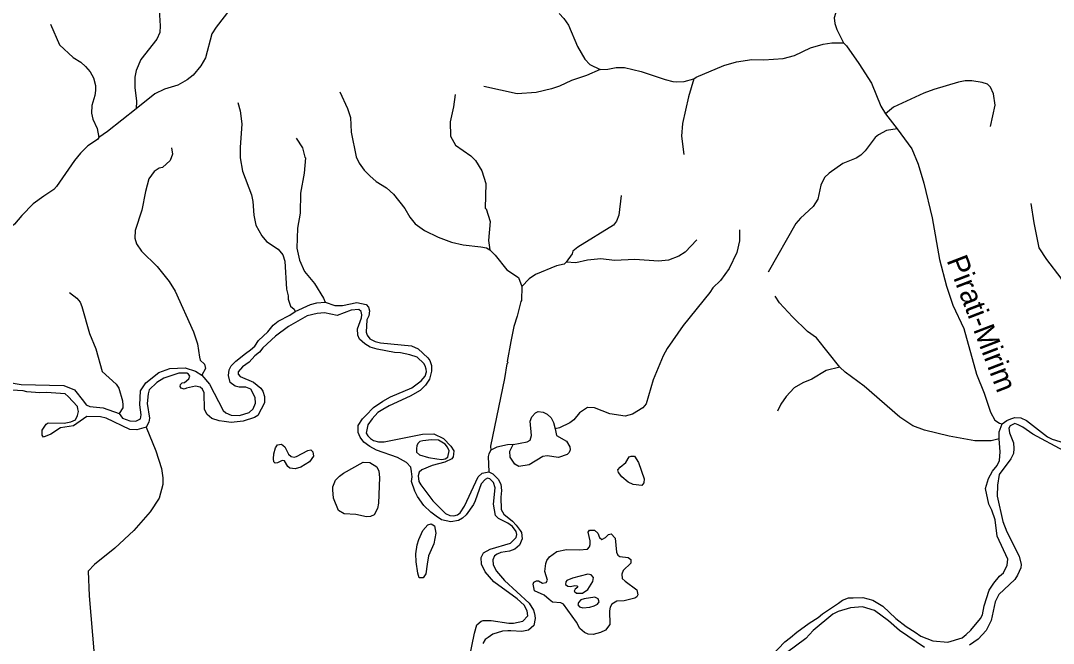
# Model space of a CAD drawing. Extents: x 346.5 to 372.4, y 7400.3 to 7428.2.
# Drawn here: x 354.71 to 358.605, y 7402.485 to 7404.832 of the extents above; entities that cross this region are included whole.
import ezdxf
from ezdxf.enums import TextEntityAlignment as Align

# ---------------------------------------------------------------- set-up
doc = ezdxf.new("R2010")
doc.units = 0
doc.header["$LTSCALE"] = 0.032
doc.layers.add('2', color=7, linetype='Continuous', lineweight=25)
doc.layers.add('7', color=7, linetype='Continuous', lineweight=25)
doc.layers.add('61', color=7, linetype='Continuous')

msp = doc.modelspace()

# ---------------------------------------------------------------- linework, layer by layer
at = {"layer": '2'}
for points in [[(354.661, 7403.47), (354.7116, 7403.4611), (354.8733, 7403.4572), (354.9134, 7403.4408), (354.9467, 7403.3974), (354.9579, 7403.3846), (354.9717, 7403.3771), (355.0218, 7403.3724), (355.0818, 7403.3519), (355.0943, 7403.3336), (355.1216, 7403.3234), (355.145, 7403.3228), (355.1623, 7403.3311), (355.1644, 7403.3468), (355.16, 7403.3838), (355.1628, 7403.4372), (355.1824, 7403.4668), (355.2317, 7403.5059), (355.2727, 7403.521), (355.3304, 7403.5233), (355.3702, 7403.511), (355.3932, 7403.4954), (355.4228, 7403.4615), (355.4741, 7403.363), (355.484, 7403.3543), (355.5036, 7403.3445), (355.5359, 7403.3441), (355.5717, 7403.3551), (355.5869, 7403.3685), (355.5962, 7403.3898), (355.5945, 7403.4112), (355.5786, 7403.4428), (355.5589, 7403.4501), (355.5347, 7403.4501), (355.5194, 7403.4549), (355.5002, 7403.4685), (355.4947, 7403.4948), (355.4962, 7403.5154), (355.5048, 7403.5315), (355.5219, 7403.5488), (355.558, 7403.577), (355.5773, 7403.5907), (355.5929, 7403.6051), (355.6076, 7403.6264), (355.6429, 7403.6595), (355.6623, 7403.684), (355.6816, 7403.6991), (355.7254, 7403.7221), (355.7454, 7403.736), (355.8029, 7403.7626), (355.8273, 7403.7686), (355.8582, 7403.7707), (355.8946, 7403.7587), (355.9236, 7403.7587), (355.9782, 7403.7697), (356.0136, 7403.7626), (356.0222, 7403.7519), (356.0256, 7403.7382), (356.0238, 7403.7194), (356.0156, 7403.7039), (356.0132, 7403.6577), (356.0172, 7403.6462), (356.0269, 7403.633), (356.0472, 7403.6228), (356.0671, 7403.6183), (356.1846, 7403.6061), (356.2093, 7403.5949), (356.2465, 7403.5616), (356.2541, 7403.5506), (356.2601, 7403.5321), (356.2598, 7403.5108), (356.252, 7403.4803), (356.2366, 7403.4576), (356.2165, 7403.4374), (356.1791, 7403.4164)], [(356.6225, 7402.5882), (356.6205, 7402.6071), (356.609, 7402.629), (356.5825, 7402.6531), (356.4953, 7402.7168), (356.4621, 7402.7546), (356.4485, 7402.7832), (356.4466, 7402.809), (356.4557, 7402.8265), (356.4815, 7402.8401), (356.5577, 7402.8631), (356.5785, 7402.8838), (356.5819, 7402.8956), (356.5787, 7402.907), (356.5656, 7402.9255), (356.5478, 7402.938), (356.5128, 7402.9552), (356.5009, 7402.9664), (356.4937, 7403.009), (356.5, 7403.0712), (356.4931, 7403.0914), (356.4804, 7403.1045), (356.4707, 7403.1078), (356.4616, 7403.1028), (356.4466, 7403.0861), (356.4247, 7403.0221), (356.418, 7403.0087), (356.3902, 7402.9695), (356.3771, 7402.9566), (356.3617, 7402.9479), (356.3323, 7402.9425), (356.2977, 7402.9508), (356.2771, 7402.9645), (356.2579, 7402.9794), (356.2309, 7403.0047), (356.2068, 7403.038), (356.1969, 7403.0583), (356.184, 7403.0951), (356.1865, 7403.1125), (356.1841, 7403.1321), (356.1813, 7403.1486), (356.1649, 7403.166), (356.1316, 7403.186), (356.0529, 7403.2137), (356.0266, 7403.2266), (356.0042, 7403.243), (355.9913, 7403.262), (355.9827, 7403.2795), (355.9835, 7403.3058), (355.9992, 7403.3306), (356.012, 7403.3444), (356.0406, 7403.3742), (356.0759, 7403.3983), (356.1047, 7403.4139), (356.185, 7403.4475), (356.2205, 7403.4747), (356.2353, 7403.4921), (356.2405, 7403.508), (356.2397, 7403.5186), (356.236, 7403.5306), (356.2305, 7403.5399), (356.2056, 7403.5631), (356.1775, 7403.5726), (356.1431, 7403.5801), (356.1204, 7403.5808), (356.055, 7403.5937), (356.029, 7403.6019), (356.0087, 7403.6136), (355.9883, 7403.6318), (355.9814, 7403.6471), (355.9806, 7403.6704), (355.996, 7403.7121), (355.9973, 7403.7232), (355.9939, 7403.7364), (355.9862, 7403.7428), (355.9562, 7403.7414), (355.9035, 7403.7201), (355.8564, 7403.7307), (355.828, 7403.7285), (355.7905, 7403.7192), (355.721, 7403.6793), (355.6712, 7403.6424), (355.6232, 7403.5985), (355.611, 7403.5825), (355.5937, 7403.5687), (355.5727, 7403.5446), (355.5464, 7403.5273), (355.5308, 7403.5087), (355.5302, 7403.4997), (355.5377, 7403.491), (355.5882, 7403.4692), (355.6159, 7403.4474), (355.6241, 7403.436), (355.6302, 7403.4159), (355.6304, 7403.3915), (355.6053, 7403.344), (355.5925, 7403.3364), (355.5491, 7403.3225), (355.5046, 7403.3179), (355.4781, 7403.321), (355.4588, 7403.3242)], [(355.4588, 7403.3242), (355.4316, 7403.332), (355.4138, 7403.347), (355.4038, 7403.3668), (355.4023, 7403.4297), (355.396, 7403.4434), (355.3875, 7403.45), (355.3697, 7403.4549), (355.3358, 7403.4463), (355.3264, 7403.4431), (355.3152, 7403.4468), (355.3114, 7403.4529), (355.3137, 7403.4604), (355.3197, 7403.4671), (355.3279, 7403.4679), (355.3451, 7403.4817), (355.3479, 7403.4919), (355.3439, 7403.4995), (355.3371, 7403.5034), (355.3066, 7403.5033), (355.2498, 7403.4845), (355.2239, 7403.4684), (355.1951, 7403.4404), (355.1907, 7403.4257), (355.1869, 7403.3892), (355.1956, 7403.334), (355.1933, 7403.3182), (355.1832, 7403.2994), (355.1482, 7403.2892), (355.122, 7403.291), (355.0333, 7403.3338), (355.0116, 7403.3393), (354.9602, 7403.3401), (354.9101, 7403.305), (354.8599, 7403.2972), (354.8236, 7403.274), (354.7961, 7403.2617), (354.7913, 7403.2692), (354.7909, 7403.2885), (354.8062, 7403.3115), (354.8145, 7403.3157), (354.8738, 7403.3151), (354.8992, 7403.3196), (354.9174, 7403.328), (354.9245, 7403.3432), (354.9281, 7403.3584), (354.9263, 7403.3694), (354.9251, 7403.3771), (354.8898, 7403.4149), (354.8778, 7403.425), (354.808, 7403.4304), (354.7824, 7403.4292), (354.7332, 7403.4327), (354.7193, 7403.4367), (354.6539, 7403.4401)], [(356.1791, 7403.4164), (356.1003, 7403.38), (356.0767, 7403.3667), (356.0579, 7403.3554), (356.0359, 7403.3318), (356.0195, 7403.309), (356.0137, 7403.2778), (356.0194, 7403.2668), (356.0294, 7403.2577), (356.0406, 7403.2494), (356.0594, 7403.2449), (356.0816, 7403.2446), (356.2262, 7403.2734), (356.269, 7403.2747), (356.3047, 7403.2566), (356.3333, 7403.228), (356.3434, 7403.2111), (356.343, 7403.1975), (356.3414, 7403.1883), (356.336, 7403.1807), (356.3106, 7403.1677), (356.2624, 7403.1556), (356.2232, 7403.1385), (356.2139, 7403.1303), (356.209, 7403.1163), (356.2121, 7403.0952), (356.2194, 7403.0821), (356.2653, 7403.0222), (356.3123, 7402.9743), (356.3291, 7402.9674), (356.3442, 7402.9658), (356.3574, 7402.9693), (356.3678, 7402.9768), (356.3844, 7403.0024), (356.4271, 7403.0934), (356.436, 7403.1125), (356.4507, 7403.1267), (356.4755, 7403.1309), (356.4906, 7403.1233), (356.5109, 7403.1038), (356.5219, 7403.0855), (356.5234, 7403.0614), (356.5219, 7403.0359), (356.5221, 7402.9898), (356.5326, 7402.9716), (356.5653, 7402.946), (356.5795, 7402.9299), (356.5941, 7402.9103), (356.5988, 7402.903), (356.6023, 7402.8794), (356.5915, 7402.8547), (356.5745, 7402.8403), (356.5543, 7402.8319), (356.5214, 7402.8274), (356.5079, 7402.8205), (356.4971, 7402.8148), (356.4911, 7402.7998), (356.492, 7402.7812), (356.5049, 7402.7564), (356.535, 7402.7223), (356.6276, 7402.637), (356.6443, 7402.6096), (356.6464, 7402.6014), (356.6494, 7402.5897), (356.6508, 7402.5792), (356.6456, 7402.5518), (356.6255, 7402.534), (356.6002, 7402.5293), (356.5592, 7402.5323), (356.5479, 7402.5315), (356.5271, 7402.5314), (356.491, 7402.5201), (356.4736, 7402.5073), (356.4622, 7402.4992), (356.4532, 7402.4849)], [(357.4905, 7402.3839), (357.5923, 7402.4904), (357.6137, 7402.5075), (357.638, 7402.5269), (357.6838, 7402.5611), (357.7183, 7402.5821), (357.7343, 7402.5965), (357.7949, 7402.636), (357.8098, 7402.6473), (357.833, 7402.656), (357.8504, 7402.6566), (357.8864, 7402.6579), (357.9238, 7402.6472), (357.9616, 7402.6257), (358.0116, 7402.579), (358.0505, 7402.5483), (358.0842, 7402.5271), (358.1052, 7402.5121), (358.1511, 7402.4941), (358.2066, 7402.489), (358.2615, 7402.5055), (358.2766, 7402.5182), (358.2941, 7402.5345), (358.3308, 7402.5784), (358.338, 7402.5928), (358.3441, 7402.6262), (358.3633, 7402.6848), (358.3812, 7402.7122), (358.4019, 7402.7385), (358.4171, 7402.7504), (358.4314, 7402.7796), (358.4338, 7402.8022), (358.393, 7402.8886), (358.3857, 7402.9507), (358.373, 7402.9874), (358.3615, 7403.01), (358.3494, 7403.0687), (358.3604, 7403.1066), (358.3752, 7403.1342), (358.3936, 7403.1552), (358.4025, 7403.1736), (358.4047, 7403.2071), (358.4003, 7403.2552), (358.4013, 7403.2824), (358.4123, 7403.3125), (358.4294, 7403.3252), (358.4444, 7403.3312), (358.4595, 7403.3357), (358.4829, 7403.3352), (358.5037, 7403.3253), (358.5825, 7403.2639), (358.601, 7403.2542), (358.6465, 7403.2403)], [(358.4725, 7403.309), (358.4595, 7403.3131), (358.4429, 7403.3049), (358.4369, 7403.2958), (358.4399, 7403.2785), (358.4545, 7403.2403), (358.4566, 7403.2189), (358.455, 7403.2008), (358.4454, 7403.1805), (358.4012, 7403.1215), (358.3948, 7403.0812), (358.3935, 7403.0399), (358.4151, 7402.9444), (358.4299, 7402.9051), (358.476, 7402.813), (358.4836, 7402.7827), (358.483, 7402.7701), (358.4702, 7402.7414), (358.4595, 7402.7255), (358.3999, 7402.6687), (358.3859, 7402.6409), (358.3703, 7402.5712), (358.3516, 7402.5331), (358.321, 7402.5004), (358.2887, 7402.4783)], [(358.6446, 7403.2104), (358.5277, 7403.2731), (358.4902, 7403.3003), (358.4725, 7403.309)], [(358.1187, 7402.4694), (358.0254, 7402.5339), (357.984, 7402.5699), (357.9305, 7402.6089), (357.8857, 7402.6226), (357.8406, 7402.6188), (357.7939, 7402.6046), (357.7739, 7402.595), (357.6999, 7402.5332), (357.6716, 7402.5026), (357.5992, 7402.4486)], [(356.4033, 7402.4317), (356.4223, 7402.5229), (356.4307, 7402.5548), (356.4472, 7402.568), (356.4551, 7402.5706), (356.4852, 7402.5707), (356.5514, 7402.561), (356.5689, 7402.561), (356.6044, 7402.5689), (356.6225, 7402.5882)]]:
    msp.add_lwpolyline(points, dxfattribs=at)
for points in [[(356.5675, 7403.234), (356.6212, 7403.2443), (356.6325, 7403.2511), (356.6373, 7403.2686), (356.6319, 7403.3226), (356.6379, 7403.3386), (356.6523, 7403.3541), (356.6627, 7403.3583), (356.6814, 7403.3558), (356.6961, 7403.349), (356.7109, 7403.3348), (356.7203, 7403.3176), (356.7258, 7403.2935), (356.7317, 7403.2686), (356.7685, 7403.2473), (356.7814, 7403.2257), (356.7828, 7403.2138), (356.7789, 7403.204), (356.7712, 7403.1972), (356.7388, 7403.1856), (356.6958, 7403.1922), (356.6793, 7403.1887), (356.6287, 7403.1574), (356.5898, 7403.1518), (356.5739, 7403.1605), (356.5568, 7403.1866), (356.555, 7403.2097)], [(355.6719, 7403.2223), (355.6785, 7403.2337), (355.6942, 7403.2355), (355.7068, 7403.2253), (355.72, 7403.1976), (355.7303, 7403.1892), (355.7417, 7403.1868), (355.7507, 7403.1898), (355.7934, 7403.212), (355.8043, 7403.2138), (355.8127, 7403.2072), (355.8145, 7403.191), (355.7994, 7403.1687), (355.767, 7403.1488), (355.7453, 7403.1422), (355.7261, 7403.1458), (355.7176, 7403.1519), (355.705, 7403.1729), (355.696, 7403.1747), (355.6785, 7403.1651), (355.6707, 7403.1645), (355.6653, 7403.1687), (355.6635, 7403.1801), (355.6653, 7403.1994)], [(356.2602, 7403.252), (356.2272, 7403.2484), (356.2157, 7403.2456), (356.2097, 7403.2389), (356.2044, 7403.2306), (356.2033, 7403.2185), (356.2037, 7403.2058), (356.2148, 7403.1956), (356.2491, 7403.1849), (356.2799, 7403.1799), (356.2987, 7403.1782), (356.3111, 7403.1802), (356.3218, 7403.1864), (356.3258, 7403.2109), (356.3202, 7403.2248), (356.3108, 7403.2358), (356.2864, 7403.251)], [(357.0623, 7403.1056), (357.06, 7403.0897), (357.0527, 7403.0799), (357.0207, 7403.0833), (357.0016, 7403.0929), (356.9781, 7403.1128), (356.9657, 7403.1286), (356.9631, 7403.1386), (356.9712, 7403.1491), (356.9932, 7403.1668), (357.0058, 7403.1883), (357.0123, 7403.1911), (357.0255, 7403.1902), (357.0407, 7403.166)], [(355.9127, 7403.1145), (355.9278, 7403.1261), (356.0017, 7403.168), (356.0274, 7403.1669), (356.0533, 7403.1503), (356.0607, 7403.1338), (356.0633, 7403.1096), (356.06, 7403.0133), (356.0565, 7402.9927), (356.043, 7402.969), (356.0293, 7402.9625), (356.0149, 7402.9615), (355.9743, 7402.97), (355.9298, 7402.9731), (355.9095, 7402.9858), (355.8904, 7403.0316), (355.8873, 7403.0634), (355.888, 7403.0754), (355.8971, 7403.0998)], [(356.2759, 7402.9007), (356.268, 7402.8597), (356.2486, 7402.8149), (356.2431, 7402.7828), (356.2384, 7402.7475), (356.2285, 7402.7318), (356.2139, 7402.7325), (356.2088, 7402.75), (356.2018, 7402.7917), (356.2009, 7402.8219), (356.2055, 7402.8557), (356.2124, 7402.8758), (356.2274, 7402.9102), (356.2459, 7402.9316), (356.2585, 7402.9354), (356.2712, 7402.9283)], [(356.7036, 7402.6508), (356.6845, 7402.6666), (356.6487, 7402.6832), (356.6429, 7402.7078), (356.6461, 7402.716), (356.6554, 7402.7209), (356.6639, 7402.72), (356.6779, 7402.7124), (356.6921, 7402.7137), (356.6978, 7402.7231), (356.6876, 7402.7556), (356.6912, 7402.7857), (356.6945, 7402.7978), (356.7044, 7402.811), (356.7327, 7402.8306), (356.7695, 7402.8387), (356.8162, 7402.8369), (356.8487, 7402.8398), (356.8562, 7402.8484), (356.8588, 7402.8572), (356.8585, 7402.8715), (356.8511, 7402.9045), (356.8562, 7402.9119), (356.8748, 7402.9113), (356.8874, 7402.9003), (356.8939, 7402.8835), (356.9023, 7402.8759), (356.9155, 7402.8835), (356.9275, 7402.8952), (356.9377, 7402.8976), (356.9528, 7402.8816), (356.9574, 7402.8288), (356.9626, 7402.8173), (356.9695, 7402.8125), (357.0017, 7402.8088), (357.0114, 7402.8005), (357.0112, 7402.7875), (356.9828, 7402.7592), (356.9771, 7402.7457), (356.9787, 7402.7297), (356.9901, 7402.7189), (357.0348, 7402.6867), (357.0382, 7402.6675), (357.0348, 7402.6603), (357.0264, 7402.6553), (356.9863, 7402.6457), (356.9582, 7402.6435), (356.9403, 7402.633), (356.9332, 7402.6213), (356.9307, 7402.6079), (356.9324, 7402.5563), (356.9156, 7402.5344), (356.8975, 7402.5255), (356.8695, 7402.5189), (356.8511, 7402.52), (356.8372, 7402.5255), (356.8198, 7402.5403), (356.8066, 7402.5645), (356.7572, 7402.6323), (356.747, 7402.6374), (356.7167, 7402.6403)], [(356.7916, 7402.7312), (356.7701, 7402.7223), (356.7667, 7402.7169), (356.7651, 7402.7072), (356.7734, 7402.7004), (356.7846, 7402.6996), (356.8002, 7402.7036), (356.8082, 7402.702), (356.8118, 7402.6972), (356.8022, 7402.6896), (356.7978, 7402.6816), (356.8062, 7402.6738), (356.8299, 7402.6747), (356.8489, 7402.6875), (356.8689, 7402.7184), (356.8708, 7402.7329), (356.8618, 7402.7429), (356.8498, 7402.7462)], [(356.8228, 7402.6484), (356.8147, 7402.6393), (356.8122, 7402.6296), (356.8176, 7402.6226), (356.8308, 7402.6183), (356.8572, 7402.6211), (356.8739, 7402.6266), (356.8865, 7402.6327), (356.892, 7402.6412), (356.8884, 7402.6528), (356.8763, 7402.6591), (356.8354, 7402.6532)]]:
    msp.add_lwpolyline(points, close=True, dxfattribs=at)
at = {"layer": '7'}
for points in [[(355.2715, 7405.1261), (355.2787, 7405.0966), (355.2771, 7405.0584), (355.2699, 7405.0329), (355.2436, 7404.9819), (355.2333, 7404.9181), (355.2309, 7404.8926), (355.2365, 7404.8129), (355.2349, 7404.7874), (355.2237, 7404.7619), (355.1639, 7404.6854), (355.1456, 7404.644), (355.1408, 7404.6185), (355.1408, 7404.5802), (355.1472, 7404.5292), (355.146, 7404.4999)], [(355.517, 7405.0145), (355.5297, 7404.9739), (355.5329, 7404.9715), (355.5361, 7404.942), (355.525, 7404.9165), (355.4987, 7404.8743), (355.4476, 7404.8081), (355.4317, 7404.7826), (355.407, 7404.6925), (355.3895, 7404.6615), (355.3608, 7404.6264), (355.3385, 7404.6089), (355.3034, 7404.5889), (355.2524, 7404.5738), (355.2158, 7404.5563), (355.146, 7404.4999)], [(357.8134, 7404.9854), (357.8122, 7404.95), (357.8026, 7404.9213), (357.7787, 7404.8432), (357.7811, 7404.8209), (357.7891, 7404.7986), (357.8143, 7404.748)], [(356.7407, 7404.8594), (356.7586, 7404.8408), (356.7762, 7404.8145), (356.8104, 7404.7348), (356.8383, 7404.687), (356.8567, 7404.667), (356.8961, 7404.6474)], [(354.8229, 7404.8185), (354.8563, 7404.7404), (354.9089, 7404.6926), (354.9368, 7404.675), (354.9543, 7404.6599), (354.9719, 7404.6392), (354.9846, 7404.6169), (354.9926, 7404.5882), (354.9926, 7404.569), (354.9902, 7404.5499), (354.9783, 7404.5117), (354.9775, 7404.483), (354.983, 7404.4607), (354.999, 7404.4256), (355.0052, 7404.3922)], [(357.2489, 7404.613), (357.2579, 7404.6192), (357.3627, 7404.6631), (357.4105, 7404.6766), (357.4679, 7404.6862), (357.5126, 7404.6838), (357.5859, 7404.6894), (357.6289, 7404.7013), (357.6895, 7404.7292), (357.7373, 7404.7436), (357.7692, 7404.7483), (357.8143, 7404.748)], [(357.8143, 7404.748), (357.825, 7404.737), (357.8712, 7404.6711), (357.919, 7404.5969), (357.954, 7404.5101), (357.9718, 7404.4814), (358.016, 7404.4241)], [(356.8961, 7404.6474), (356.9244, 7404.6487), (356.9563, 7404.6559), (356.9882, 7404.6551), (357.0503, 7404.6407), (357.1412, 7404.6097), (357.1699, 7404.6033), (357.1842, 7404.6009), (357.2129, 7404.6025), (357.2489, 7404.613)], [(356.8961, 7404.6474), (356.8447, 7404.6256), (356.7881, 7404.6065), (356.7427, 7404.585), (356.7124, 7404.5746), (356.655, 7404.5611), (356.5833, 7404.5563), (356.4566, 7404.5834)], [(357.2489, 7404.613), (357.2296, 7404.5451), (357.2065, 7404.4439), (357.2033, 7404.3969), (357.2113, 7404.3276)], [(358.3685, 7404.4328), (358.3852, 7404.5133), (358.3796, 7404.5563), (358.3677, 7404.581), (358.3573, 7404.5921), (358.3366, 7404.5993), (358.2983, 7404.6049), (358.2728, 7404.6049), (358.2473, 7404.6001), (358.1549, 7404.573), (358.1166, 7404.5587), (358.0019, 7404.5061), (357.9718, 7404.4814)], [(355.9139, 7404.5635), (355.9433, 7404.5005), (355.9537, 7404.467), (355.9569, 7404.4112), (355.976, 7404.3188), (355.9864, 7404.2949), (356.0055, 7404.2686), (356.027, 7404.2471), (356.0517, 7404.2263), (356.09, 7404.2024), (356.1163, 7404.1777), (356.1593, 7404.1243), (356.1784, 7404.0909), (356.1976, 7404.0662), (356.2334, 7404.0407), (356.2853, 7404.0159), (356.3347, 7403.9968), (356.3793, 7403.9873), (356.4462, 7403.9801), (356.4667, 7403.9752), (356.4798, 7403.9683)], [(356.349, 7404.5539), (356.3426, 7404.5069), (356.3299, 7404.4511), (356.3315, 7404.3961), (356.3498, 7404.3626), (356.408, 7404.322), (356.4255, 7404.3045), (356.4502, 7404.2662), (356.4646, 7404.2184), (356.4622, 7404.1251), (356.4654, 7404.1228), (356.4813, 7404.0749), (356.4749, 7404.0032), (356.4798, 7403.9683)], [(355.146, 7404.4999), (355.0382, 7404.4149), (355.0052, 7404.3922)], [(355.5297, 7404.5236), (355.5377, 7404.4925), (355.5441, 7404.4431), (355.5377, 7404.3539), (355.5385, 7404.3156), (355.5473, 7404.2646), (355.5815, 7404.1754), (355.5863, 7404.1498), (355.5895, 7404.0988), (355.5975, 7404.0606), (355.6198, 7404.0215), (355.6373, 7403.9992), (355.6812, 7403.9713), (355.6995, 7403.949), (355.7067, 7403.9251), (355.713, 7403.8199), (355.7194, 7403.7944), (355.7194, 7403.7817), (355.7274, 7403.7562), (355.742, 7403.7445), (355.7454, 7403.736)], [(358.016, 7404.4241), (357.9764, 7404.4184), (357.9453, 7404.4017), (357.9333, 7404.3913), (357.8951, 7404.3411), (357.8791, 7404.3252), (357.8616, 7404.3132), (357.8106, 7404.2933), (357.7596, 7404.2574), (357.742, 7404.2415), (357.7277, 7404.212), (357.7166, 7404.1586), (357.7086, 7404.1451), (357.699, 7404.1315), (357.652, 7404.0877), (357.6345, 7404.067), (357.5293, 7403.8845)], [(358.016, 7404.4241), (358.072, 7404.3491), (358.0959, 7404.2917), (358.1166, 7404.22), (358.1485, 7404.0893), (358.1756, 7403.9315), (358.2019, 7403.8311), (358.2258, 7403.7593), (358.268, 7403.6717), (358.3151, 7403.4995), (358.3445, 7403.4278), (358.3677, 7403.3561), (358.3844, 7403.3258), (358.402, 7403.3146), (358.4123, 7403.3125)], [(355.0052, 7404.3922), (354.9997, 7404.3846), (354.9639, 7404.3602), (354.936, 7404.3331), (354.9129, 7404.3045), (354.846, 7404.2064), (354.8348, 7404.1953), (354.7973, 7404.1706), (354.7575, 7404.1411), (354.7153, 7404.0972), (354.6866, 7404.0646), (354.6523, 7404.0351), (354.6149, 7404.0128), (354.5862, 7404.0024), (354.5144, 7403.9912), (354.3726, 7403.9857), (354.2419, 7403.9681), (354.2247, 7403.9673), (354.1989, 7403.9745)], [(355.7489, 7404.3897), (355.7728, 7404.3523), (355.7816, 7404.318), (355.7848, 7404.3148), (355.78, 7404.2566), (355.7656, 7404.1817), (355.764, 7404.1068), (355.7545, 7404.0494), (355.7513, 7403.9745), (355.7616, 7403.9299), (355.7808, 7403.8869), (355.8182, 7403.8414), (355.8524, 7403.7857), (355.8582, 7403.7707)], [(355.2795, 7404.3531), (355.2827, 7404.3284), (355.2739, 7404.3052), (355.2452, 7404.2789), (355.2325, 7404.2758), (355.2133, 7404.263), (355.1942, 7404.2359), (355.1807, 7404.1881), (355.1671, 7404.118), (355.1416, 7404.0415), (355.1408, 7404.0128), (355.1472, 7403.9905), (355.1663, 7403.9626), (355.2253, 7403.906), (355.2707, 7403.8486), (355.293, 7403.8119), (355.3624, 7403.6589), (355.3775, 7403.6143), (355.3847, 7403.5633), (355.3879, 7403.5529), (355.4038, 7403.5378), (355.407, 7403.5211), (355.3932, 7403.4954)], [(356.9754, 7404.173), (356.9658, 7404.0988), (356.9571, 7404.0765), (356.9459, 7404.0614), (356.8112, 7403.9785), (356.7929, 7403.9626), (356.7905, 7403.953), (356.7681, 7403.9216)], [(358.5207, 7404.1427), (358.531, 7404.0702), (358.5509, 7403.9753), (358.5796, 7403.9315), (358.633, 7403.8614), (358.6585, 7403.7944), (358.6737, 7403.7657), (358.7446, 7403.6876), (358.7582, 7403.6621), (358.7542, 7403.6143), (358.7327, 7403.5649), (358.7247, 7403.5266), (358.7264, 7403.5019), (358.7381, 7403.4919)], [(357.4217, 7404.0439), (357.4209, 7404.0016), (357.4113, 7403.9586), (357.3826, 7403.898), (357.3492, 7403.8526), (357.3213, 7403.8247), (357.3101, 7403.8072), (357.2089, 7403.6828), (357.1491, 7403.5968), (357.1332, 7403.5681), (357.0957, 7403.4788), (357.0694, 7403.3872), (357.0567, 7403.3728), (357.0184, 7403.3489), (356.9898, 7403.3417), (356.9324, 7403.3505), (356.875, 7403.3728), (356.8487, 7403.3736), (356.8184, 7403.3537), (356.7969, 7403.3274), (356.7817, 7403.3162), (356.743, 7403.2976), (356.7258, 7403.2935)], [(357.2599, 7404.0056), (357.2161, 7403.9594), (357.1922, 7403.9442), (357.1539, 7403.9291), (357.1157, 7403.9251), (357.0264, 7403.9315), (356.9499, 7403.9283), (356.8989, 7403.9347), (356.8479, 7403.9291), (356.8045, 7403.9194), (356.7681, 7403.9216)], [(356.4798, 7403.9683), (356.4996, 7403.9482), (356.5442, 7403.8924), (356.5873, 7403.8637), (356.6001, 7403.83)], [(356.7681, 7403.9216), (356.7597, 7403.9145), (356.7315, 7403.9076), (356.6518, 7403.8749), (356.6287, 7403.8589), (356.6001, 7403.83)], [(354.8946, 7403.8072), (354.9217, 7403.7864), (354.9344, 7403.7705), (354.9416, 7403.7546), (354.9695, 7403.6526), (354.9942, 7403.5952), (355.0181, 7403.5099), (355.0707, 7403.4621), (355.0811, 7403.4469), (355.0946, 7403.3991), (355.0962, 7403.3832), (355.0952, 7403.373), (355.0818, 7403.3519)], [(356.6001, 7403.83), (356.5992, 7403.7769), (356.5968, 7403.7729), (356.5833, 7403.7179), (356.5705, 7403.6797), (356.5586, 7403.6223), (356.5458, 7403.5474), (356.549, 7403.5434), (356.5435, 7403.5386), (356.5355, 7403.4836), (356.4823, 7403.2286), (356.4836, 7403.2128)], [(357.8, 7403.5257), (357.7118, 7403.6366), (357.6783, 7403.6605), (357.6209, 7403.7155), (357.5723, 7403.7689), (357.5564, 7403.7936)], [(357.8, 7403.5257), (357.7484, 7403.5131), (357.6943, 7403.4804), (357.66, 7403.4669), (357.6273, 7403.4485), (357.5978, 7403.4151), (357.5779, 7403.3864), (357.5643, 7403.3601)], [(358.4003, 7403.2552), (358.3701, 7403.2485), (358.3095, 7403.2485), (358.2123, 7403.266), (358.1198, 7403.2883), (358.0752, 7403.3051), (358.0258, 7403.337), (357.8919, 7403.4549), (357.8202, 7403.5067), (357.8, 7403.5257)], [(355.1832, 7403.2994), (355.2205, 7403.211), (355.2412, 7403.1441), (355.2468, 7403.109), (355.246, 7403.0835), (355.2325, 7403.0325), (355.199, 7402.9807), (355.1376, 7402.9106), (355.0659, 7402.8436), (354.9886, 7402.7823), (354.9647, 7402.7568), (354.9687, 7402.6643), (355.0014, 7402.2786)], [(356.5675, 7403.234), (356.5468, 7403.2333), (356.5068, 7403.2246), (356.4836, 7403.2128)], [(356.4836, 7403.2128), (356.4754, 7403.1997), (356.4741, 7403.1895), (356.4755, 7403.1309)]]:
    msp.add_lwpolyline(points, dxfattribs=at)

# ---------------------------------------------------------------- texts
at = {"layer": '61'}
msp.add_text('Pirati-Mirim', height=0.08, rotation=291.038, dxfattribs=at).set_placement((358.2986, 7403.6768), align=Align.CENTER)

doc.saveas('drawing.dxf')
